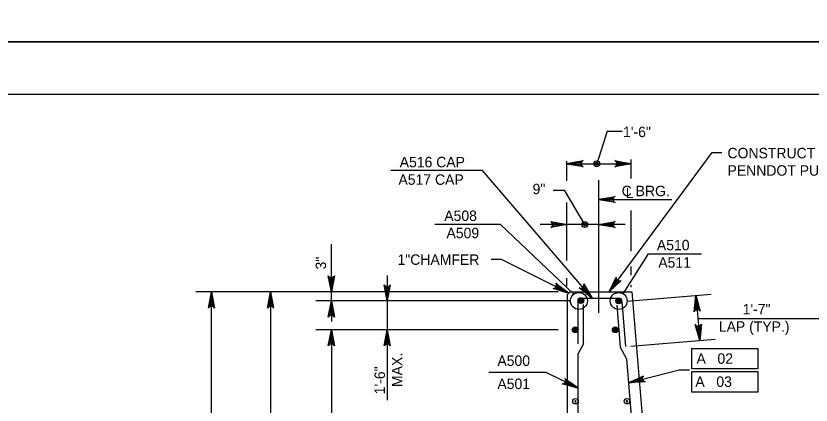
# Model space of a CAD drawing. Extents: x 638340 to 640242, y 295465 to 298435.
# Drawn here: x 638952.2 to 639180.4, y 297143.2 to 297255 of the extents above; entities that cross this region are included whole.
import ezdxf

# ---------------------------------------------------------------- set-up
doc = ezdxf.new("R2010")
doc.units = 0
for name, color, linetype in [('2', 7, 'Continuous'), ('3', 7, 'Continuous'), ('Level 3', 7, 'Continuous'), ('Level 4', 7, 'Continuous'), ('Level 5', 7, 'Continuous'), ('Level 9', 7, 'Continuous'), ('PLT-BNDY', 7, 'Continuous')]:
    doc.layers.add(name, color=color, linetype=linetype)

# ---------------------------------------------------------------- blocks, each defined once
blk = doc.blocks.new('B')
at = {"layer": '3'}
blk.add_circle((0, 0), 0.16, dxfattribs=at)
for start, end in [(0, 180), (180, 0)]:
    blk.add_arc((0, 0), 0.0391, start, end, dxfattribs=at)

msp = doc.modelspace()

# ---------------------------------------------------------------- linework, layer by layer
at = {"layer": '2'}
msp.add_line((638475.46, 297232.46), (639261.46, 297232.46), dxfattribs=at)
at = {"layer": 'Level 3'}
for p, q in [((639121.89, 297221.85), (639118.86, 297212.51)), ((639121.89, 297221.85), (639126.18, 297221.85)), ((639122.4, 297175.7), (639152, 297215.75)), ((639128.73, 297208.26), (639128.73, 297213.68)), ((639152, 297215.75), (639154.74, 297215.75)), ((639110.3, 297207.55), (639110.3, 297213.25)), ((639110.3, 297212.5), (639128.73, 297212.5)), ((639128.73, 297212.5), (639128.73, 297212.5)), ((639086.12, 297210.55), (639059.75, 297210.55)), ((639117.55, 297173.88), (639086.12, 297210.55)), ((639119.51, 297169.67), (639119.51, 297207.78)), ((639106.31, 297204.88), (639109.64, 297204.88)), ((639115.48, 297195.01), (639109.64, 297204.88)), ((639119.51, 297202.22), (639140.45, 297202.22)), ((639110.3, 297184.73), (639110.3, 297201.33)), ((639110.3, 297195.02), (639110.3, 297199.71)), ((639110.3, 297196.41), (639110.3, 297199.43)), ((639128.73, 297187.35), (639128.73, 297199.06)), ((639127.04, 297195.01), (639102.58, 297195.01)), ((639042.69, 297173.09), (639042.69, 297189.41)), ((639091.5, 297184.99), (639088.55, 297184.99)), ((639110.87, 297175.32), (639091.5, 297184.99)), ((639042.69, 297175.7), (639042.69, 297181.6)), ((639128.73, 297180.54), (639128.73, 297182.97)), ((639058.75, 297180.38), (639058.75, 297144.61)), ((639110.3, 297177.32), (639110.3, 297179.63)), ((639128.73, 297177.09), (639128.73, 297177.66)), ((639037.56, 297175.7), (639003.84, 297175.7)), ((639008.26, 297007.51), (639008.26, 297175.7)), ((639107.79, 297175.7), (639020.81, 297175.7)), ((639025.23, 297175.7), (639025.23, 297107.19)), ((639025.23, 297175.7), (639025.23, 297175.7)), ((639055.91, 297175.7), (639038.27, 297175.7)), ((639072.73, 297175.7), (639062.22, 297175.7)), ((639127.58, 297173.07), (639151.73, 297175.08)), ((639111.23, 297173.09), (639038.27, 297173.09)), ((639042.69, 297173.09), (639042.69, 297167.2)), ((639147.32, 297174.71), (639148.41, 297161.74)), ((639147.88, 297168.07), (639184.66, 297168.07)), ((639107.81, 297164.81), (639038.27, 297164.81)), ((639042.69, 297164.81), (639042.69, 297041.52)), ((639128.66, 297160.1), (639152.81, 297162.11)), ((639146.19, 297153.57), (639146.19, 297159.47)), ((639146.19, 297159.47), (639165.1, 297159.47)), ((639165.1, 297159.47), (639165.1, 297153.57)), ((639104.35, 297152.53), (639087.88, 297152.53)), ((639113.54, 297148.02), (639104.35, 297152.53)), ((639128, 297149.58), (639142.5, 297153.29)), ((639142.5, 297153.29), (639145.45, 297153.29)), ((639165.1, 297153.57), (639146.19, 297153.57)), ((639146.19, 297152.83), (639165.1, 297152.83)), ((639146.19, 297146.93), (639146.19, 297152.83)), ((639165.1, 297152.83), (639165.1, 297146.93)), ((639165.1, 297146.93), (639146.19, 297146.93))]:
    msp.add_line(p, q, dxfattribs=at)
for points in [[(639110.3, 297212.5), (639114.95, 297213.38), (639114.59, 297213.13), (639114.41, 297212.82), (639114.35, 297212.5), (639114.41, 297212.19), (639114.59, 297211.88), (639114.95, 297211.63), (639110.3, 297212.5), (639114.59, 297211.88), (639114.41, 297212.19), (639110.3, 297212.5), (639114.35, 297212.5), (639114.41, 297212.82), (639110.3, 297212.5), (639114.59, 297213.13)], [(639128.73, 297212.5), (639124.07, 297211.63), (639124.43, 297211.88), (639124.62, 297212.19), (639124.67, 297212.5), (639124.62, 297212.82), (639124.43, 297213.13), (639124.07, 297213.38), (639128.73, 297212.5), (639124.43, 297213.13), (639124.62, 297212.82), (639128.73, 297212.5), (639124.67, 297212.5), (639124.62, 297212.19), (639128.73, 297212.5), (639124.43, 297211.88)], [(639119.51, 297202.22), (639124.16, 297203.09), (639123.8, 297202.85), (639123.62, 297202.53), (639123.57, 297202.22), (639123.62, 297201.91), (639123.8, 297201.6), (639124.16, 297201.35), (639119.51, 297202.22), (639123.8, 297201.6), (639123.62, 297201.91), (639119.51, 297202.22), (639123.57, 297202.22), (639123.62, 297202.53), (639119.51, 297202.22), (639123.8, 297202.85)], [(639110.3, 297195.01), (639105.65, 297194.14), (639106.01, 297194.38), (639106.19, 297194.69), (639106.24, 297195.01), (639106.19, 297195.32), (639106.01, 297195.63), (639105.65, 297195.88), (639110.3, 297195.01), (639106.01, 297195.63), (639106.19, 297195.32), (639110.3, 297195.01), (639106.24, 297195.01), (639106.19, 297194.69), (639110.3, 297195.01), (639106.01, 297194.38)], [(639119.51, 297195.01), (639124.16, 297195.88), (639123.8, 297195.63), (639123.62, 297195.32), (639123.57, 297195.01), (639123.62, 297194.69), (639123.8, 297194.38), (639124.16, 297194.14), (639119.51, 297195.01), (639123.8, 297194.38), (639123.62, 297194.69), (639119.51, 297195.01), (639123.57, 297195.01), (639123.62, 297195.32), (639119.51, 297195.01), (639123.8, 297195.63)], [(639042.69, 297175.7), (639041.82, 297180.35), (639042.06, 297180), (639042.37, 297179.81), (639042.69, 297179.76), (639043, 297179.81), (639043.31, 297180), (639043.56, 297180.35), (639042.69, 297175.7), (639043.31, 297180), (639043, 297179.81), (639042.69, 297175.7), (639042.69, 297179.76), (639042.37, 297179.81), (639042.69, 297175.7), (639042.06, 297180)], [(639122.4, 297175.7), (639124.46, 297179.96), (639124.45, 297179.53), (639124.59, 297179.19), (639124.81, 297178.96), (639125.09, 297178.82), (639125.45, 297178.79), (639125.87, 297178.93), (639122.4, 297175.7), (639125.45, 297178.79), (639125.09, 297178.82), (639122.4, 297175.7), (639124.81, 297178.96), (639124.59, 297179.19), (639122.4, 297175.7), (639124.45, 297179.53)], [(639058.75, 297173.09), (639057.88, 297177.74), (639058.12, 297177.38), (639058.44, 297177.2), (639058.75, 297177.14), (639059.06, 297177.2), (639059.37, 297177.38), (639059.62, 297177.74), (639058.75, 297173.09), (639059.37, 297177.38), (639059.06, 297177.2), (639058.75, 297173.09), (639058.75, 297177.14), (639058.44, 297177.2), (639058.75, 297173.09), (639058.12, 297177.38)], [(639110.87, 297175.32), (639106.32, 297176.62), (639106.75, 297176.68), (639107.05, 297176.88), (639107.24, 297177.13), (639107.33, 297177.44), (639107.31, 297177.8), (639107.1, 297178.18), (639110.87, 297175.32), (639107.31, 297177.8), (639107.33, 297177.44), (639110.87, 297175.32), (639107.24, 297177.13), (639107.05, 297176.88), (639110.87, 297175.32), (639106.75, 297176.68)], [(639117.55, 297173.88), (639113.86, 297176.85), (639114.28, 297176.74), (639114.64, 297176.8), (639114.91, 297176.96), (639115.11, 297177.2), (639115.23, 297177.55), (639115.18, 297177.98), (639117.55, 297173.88), (639115.23, 297177.55), (639115.11, 297177.2), (639117.55, 297173.88), (639114.91, 297176.96), (639114.64, 297176.8), (639117.55, 297173.88), (639114.28, 297176.74)], [(639008.26, 297175.7), (639009.13, 297171.05), (639008.89, 297171.41), (639008.57, 297171.59), (639008.26, 297171.65), (639007.95, 297171.59), (639007.64, 297171.41), (639007.39, 297171.05), (639008.26, 297175.7), (639007.64, 297171.41), (639007.95, 297171.59), (639008.26, 297175.7), (639008.26, 297171.65), (639008.57, 297171.59), (639008.26, 297175.7), (639008.89, 297171.41)], [(639025.23, 297175.7), (639026.11, 297171.05), (639025.86, 297171.41), (639025.55, 297171.59), (639025.23, 297171.65), (639024.92, 297171.59), (639024.61, 297171.41), (639024.36, 297171.05), (639025.23, 297175.7), (639024.61, 297171.41), (639024.92, 297171.59), (639025.23, 297175.7), (639025.23, 297171.65), (639025.55, 297171.59), (639025.23, 297175.7), (639025.86, 297171.41)], [(639042.69, 297173.09), (639043.56, 297168.44), (639043.31, 297168.8), (639043, 297168.98), (639042.69, 297169.04), (639042.37, 297168.98), (639042.06, 297168.8), (639041.82, 297168.44), (639042.69, 297173.09), (639042.06, 297168.8), (639042.37, 297168.98), (639042.69, 297173.09), (639042.69, 297169.04), (639043, 297168.98), (639042.69, 297173.09), (639043.31, 297168.8)], [(639147.32, 297174.71), (639148.58, 297170.15), (639148.3, 297170.49), (639147.98, 297170.65), (639147.66, 297170.67), (639147.36, 297170.59), (639147.06, 297170.38), (639146.84, 297170.01), (639147.32, 297174.71), (639147.06, 297170.38), (639147.36, 297170.59), (639147.32, 297174.71), (639147.66, 297170.67), (639147.98, 297170.65), (639147.32, 297174.71), (639148.3, 297170.49)], [(639148.41, 297161.74), (639147.15, 297166.31), (639147.43, 297165.97), (639147.75, 297165.81), (639148.07, 297165.78), (639148.38, 297165.86), (639148.67, 297166.07), (639148.89, 297166.45), (639148.41, 297161.74), (639148.67, 297166.07), (639148.38, 297165.86), (639148.41, 297161.74), (639148.07, 297165.78), (639147.75, 297165.81), (639148.41, 297161.74), (639147.43, 297165.97)], [(639042.69, 297164.81), (639043.56, 297160.16), (639043.31, 297160.52), (639043, 297160.71), (639042.69, 297160.76), (639042.37, 297160.71), (639042.06, 297160.52), (639041.82, 297160.16), (639042.69, 297164.81), (639042.06, 297160.52), (639042.37, 297160.71), (639042.69, 297164.81), (639042.69, 297160.76), (639043, 297160.71), (639042.69, 297164.81), (639043.31, 297160.52)], [(639058.75, 297164.81), (639059.62, 297160.16), (639059.37, 297160.52), (639059.06, 297160.71), (639058.75, 297160.76), (639058.44, 297160.71), (639058.12, 297160.52), (639057.88, 297160.16), (639058.75, 297164.81), (639058.12, 297160.52), (639058.44, 297160.71), (639058.75, 297164.81), (639058.75, 297160.76), (639059.06, 297160.71), (639058.75, 297164.81), (639059.37, 297160.52)], [(639113.54, 297148.02), (639108.98, 297149.28), (639109.41, 297149.35), (639109.72, 297149.55), (639109.9, 297149.8), (639109.99, 297150.11), (639109.96, 297150.47), (639109.75, 297150.85), (639113.54, 297148.02), (639109.96, 297150.47), (639109.99, 297150.11), (639113.54, 297148.02), (639109.9, 297149.8), (639109.72, 297149.55), (639113.54, 297148.02), (639109.41, 297149.35)], [(639128, 297149.58), (639132.29, 297151.58), (639132, 297151.25), (639131.9, 297150.9), (639131.93, 297150.59), (639132.06, 297150.3), (639132.31, 297150.04), (639132.72, 297149.89), (639128, 297149.58), (639132.31, 297150.04), (639132.06, 297150.3), (639128, 297149.58), (639131.93, 297150.59), (639131.9, 297150.9), (639128, 297149.58), (639132, 297151.25)]]:
    msp.add_lwpolyline(points, dxfattribs=at)
for points in [[(639113.25, 297212.01), (639113.25, 297213), (639110.3, 297212.5)], [(639125.78, 297212.01), (639125.78, 297213), (639128.73, 297212.5)], [(639122.46, 297201.73), (639122.46, 297202.71), (639119.51, 297202.22)], [(639042.2, 297178.65), (639043.18, 297178.65), (639042.69, 297175.7)], [(639108.45, 297177.08), (639108.01, 297176.2), (639110.87, 297175.32)], [(639007.77, 297172.76), (639008.75, 297172.76), (639008.26, 297175.7)], [(639025.73, 297172.76), (639024.74, 297172.76), (639025.23, 297175.7)], [(639115.99, 297176.45), (639115.24, 297175.82), (639117.51, 297173.88)], [(639042.2, 297170.14), (639043.18, 297170.14), (639042.69, 297173.09)], [(639148.06, 297171.82), (639147.08, 297171.74), (639147.32, 297174.71)], [(639042.2, 297161.87), (639043.18, 297161.87), (639042.69, 297164.81)], [(639148.65, 297164.72), (639147.67, 297164.64), (639148.41, 297161.75)], [(639111.11, 297149.76), (639110.68, 297148.87), (639113.54, 297148.02)], [(639131.19, 297149.89), (639130.95, 297150.84), (639128.21, 297149.64)]]:
    msp.add_lwpolyline(points, close=True, dxfattribs=at)
for centre, radius in [((639118.86, 297212.51), 0.832), ((639118.86, 297212.51), 0.416), ((639115.48, 297195.01), 0.832), ((639115.48, 297195.01), 0.416)]:
    msp.add_circle(centre, radius, dxfattribs=at)
at = {"layer": 'Level 4'}
for p, q in [((639091.28, 297195.01), (639072.43, 297195.01)), ((639112.33, 297175.06), (639091.28, 297195.01)), ((639126.47, 297175.14), (639133.71, 297186.63)), ((639133.71, 297186.63), (639148.92, 297186.63))]:
    msp.add_line(p, q, dxfattribs=at)
for centre in [(639113.75, 297173.09), (639125.17, 297173.09)]:
    msp.add_circle(centre, 2.42, dxfattribs=at)
at = {"layer": 'Level 5'}
for p, q in [((639113.54, 297160.8), (639113.54, 297172.86)), ((639114.57, 297173.88), (639125.03, 297173.88)), ((639126.05, 297172.94), (639127.13, 297159.97)), ((639115.08, 297160.8), (639115.08, 297172.04)), ((639124.61, 297171.85), (639125.61, 297159.84)), ((639115.08, 297160.8), (639113.54, 297157.97)), ((639125.61, 297159.84), (639127.42, 297156.48)), ((639113.54, 297084.15), (639113.54, 297157.97)), ((639127.42, 297156.48), (639131.02, 297113.29))]:
    msp.add_line(p, q, dxfattribs=at)
for centre, radius in [((639114.32, 297173.18), 0.832), ((639114.32, 297173.18), 0.624), ((639114.32, 297173.18), 0.416), ((639114.32, 297173.18), 0.208), ((639125.17, 297173.09), 0.832), ((639125.17, 297173.09), 0.624), ((639125.17, 297173.09), 0.416), ((639125.17, 297173.09), 0.208), ((639112.69, 297164.82), 0.832), ((639124.19, 297164.82), 0.832), ((639112.69, 297164.82), 0.624), ((639112.69, 297164.82), 0.416), ((639112.69, 297164.82), 0.208), ((639124.19, 297164.82), 0.624), ((639124.19, 297164.82), 0.416), ((639124.19, 297164.82), 0.208)]:
    msp.add_circle(centre, radius, dxfattribs=at)
for centre, start, end in [((639114.57, 297172.86), 90, 180), ((639125.03, 297172.86), 4.7636, 90)]:
    msp.add_arc(centre, 1.02, start, end, dxfattribs=at)
at = {"layer": 'Level 9'}
for p, q in [((639110.48, 297174.94), (639111.25, 297175.7)), ((639110.48, 297077.33), (639110.48, 297174.94)), ((639111.25, 297175.7), (639128.9, 297175.7)), ((639128.9, 297175.7), (639140.3, 297038.95))]:
    msp.add_line(p, q, dxfattribs=at)
at = {"layer": 'PLT-BNDY'}
for points in [[(638435.46, 297841.46), (639276.46, 297841.46), (639276.46, 297247.46), (638435.46, 297247.46)], [(638435.46, 297247.46), (639276.46, 297247.46), (639276.46, 296653.46), (638435.46, 296653.46)]]:
    msp.add_lwpolyline(points, close=True, dxfattribs=at)

# ---------------------------------------------------------------- block references
at = {"layer": 'Level 3', "xscale": 4.911876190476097, "yscale": 4.911876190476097, "rotation": 90}
for p in [(639112.77, 297144.3), (639127.54, 297144.3)]:
    msp.add_blockref('B', p, dxfattribs=at)

# ---------------------------------------------------------------- texts
at = {"layer": 'Level 3'}
for s, height, p in [('1\'-6"', 3, (639126.41, 297220.14)), ('CONSTRUCT BEARING AREAS AS PER', 3.0001, (639156.39, 297214.06)), ('A516 CAP', 3, (639062.31, 297211.47)), ('PENNDOT PUB. 408 1001.3(k)9.', 3.0001, (639156.39, 297209.06)), ('A517 CAP', 3, (639061.95, 297206.45)), ('9"', 3, (639100.45, 297203.74)), ('C BRG.', 3, (639126.02, 297203.18)), ('L', 3, (639127.18, 297202.63)), ('A508', 3, (639075.1, 297196.06)), ('A509', 3, (639075.74, 297191.11)), ('A510', 3, (639136.13, 297187.64)), ('1"CHAMFER', 3, (639061.68, 297183.46)), ('A511', 3, (639136.53, 297182.64)), ('1\'-7"', 3, (639160.75, 297169.23)), ('LAP (TYP.)', 3, (639153.91, 297164.23)), ('A500', 3, (639090.35, 297154.43)), ('A   02', 3, (639147.49, 297155.05)), ('A501', 3, (639090.35, 297147.79)), ('A   03', 3, (639147.17, 297148.41))]:
    msp.add_text(s, height=height, dxfattribs=at).set_placement(p)
for s, p in [('3"', (639041.17, 297182.13)), ('MAX.', (639063.07, 297148.38)), ('1\'-6"', (639058.07, 297146.29))]:
    msp.add_text(s, height=3, rotation=90, dxfattribs=at).set_placement(p)

doc.saveas('drawing.dxf')
